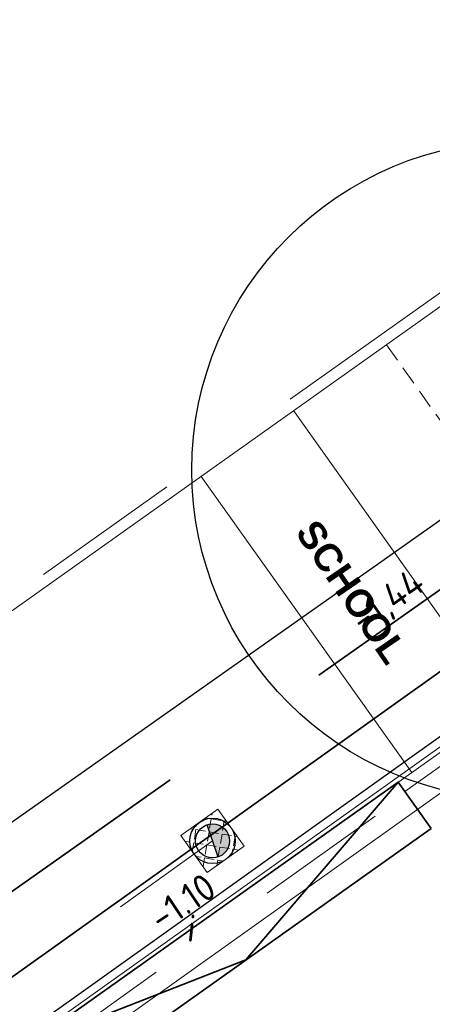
# Model space of a CAD drawing. Header units: metres. Extents: x 92403 to 95147, y 464428 to 465602.
# Tile 526 of 568: x 93341 to 93346, y 465283 to 465296. Entities that reach past the tile are written whole.
import ezdxf
from ezdxf.enums import TextEntityAlignment as Align

# ---------------------------------------------------------------- set-up
doc = ezdxf.new("R2010")
doc.units = ezdxf.units.M
for name, pattern in [('DASHED2', [0.375, 0.25, -0.125]), ('RI-DRAINAGE', [19.2, 6, -1.8, 1.8, -1.8, 2.4, -1.8, 1.8, -1.8]), ('RI-GWA', [18.45, 6, -1.8, 1.75, -1.8, 1.75, -1.8, 1.75, -1.8]), ('RI-HWA', [7.4, 5, -2.4]), ('VH-TROTTOIRBAND', [15, 5, -2, 2, -2, 2, -2]), ('XX-HIDDEN', [4, 2, -2])]:
    doc.linetypes.add(name, pattern=pattern)
doc.layers.get('0').update_dxf_attribs({"linetype": 'CONTINUOUS'})
for name, color, linetype, lineweight in [('B-OI-RI-DRAINAGE_BOB-S', 90, 'CONTINUOUS', 25), ('B-RO-VH-MATERIAALGRENS-G', 7, 'XX-HIDDEN', 18), ('B-WE-VH-VERHARDING_FUNDERING-G', 252, 'CONTINUOUS', 18), ('N-RO-VH-DREMPEL_BESTRAAT-G', 7, 'DASHED2', 9), ('N-RO-VW-MARKERING-G', 7, 'CONTINUOUS', 9), ('N-WE-GK-KISTDAM-G', 40, 'CONTINUOUS', 30), ('N-WE-VH-KANTOPSLUITING_INRITBAND-G', 210, 'CONTINUOUS', 35), ('N-WE-VH-KANTOPSLUITING_TROTTOIRBAND-G', 7, 'VH-TROTTOIRBAND', 35), ('N-WE-VH-KANTOPSLUITING_TROTTOIRBAND_130 150-T18', 10, 'CONTINUOUS', 18), ('N-WE-VH-KANTOPSLUITING_VOORKANTBAND-G', 50, 'CONTINUOUS', 35), ('V-WE-RI-VOLSCHUIMEN-G', 130, 'CONTINUOUS-V', 35)]:
    doc.layers.add(name, color=color, linetype=linetype, lineweight=lineweight)
for name, color, linetype, lineweight, true_color in [('B-OI-RI-GWA_TRANSPORTLEIDING-G', 7, 'RI-GWA', 18, 0xff8400), ('N-OI-RI-DRAINAGE_DRAIN_PVC-G', 7, 'RI-DRAINAGE', 18, 0x00ff04), ('N-OI-RI-HWA_STROOMRICHTING-S', 7, 'CONTINUOUS', 25, 0x007bff), ('N-OI-RI-HWA_TRANSPORTLEIDING-G', 7, 'RI-HWA', 35, 0x007bff), ('N-WE-RI-DRAINAGE_PUT-S', 7, 'CONTINUOUS', 5, 0x00ff04), ('N-WE-RI-DRAINAGE_PUTRAND-S', 7, 'CONTINUOUS', 5, 0x00ff04)]:
    doc.layers.add(name, color=color, linetype=linetype, lineweight=lineweight, true_color=true_color)
doc.styles.add('NLCS-ISO', font='NLCS-ISO.ttf')
doc.styles.add('NLCS-ISO-M200-T18', font='NLCS-ISO.ttf', dxfattribs={"height": 0.36})
doc.linetypes.add('CONTINUOUS-V', pattern='A,3.5,[24,NLCS.SHX,S=0.5,R=0,X=0,Y=0],3.5', length=7)

# ---------------------------------------------------------------- blocks, each defined once
blk = doc.blocks.new('Putdeksel 600x600')
at = {"ltscale": 0.1}
h = blk.add_hatch(dxfattribs=at)
h.set_pattern_fill('ANGLE', color=8, scale=0.025, angle=45)
h.set_pattern_definition([(45, (-93679.67512, -463937.87647), (-0.123478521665, 0.123478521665), [0.127, -0.047625]), (135, (-93679.67512, -463937.87647), (-0.123478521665, -0.123478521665), [0.127, -0.047625])])
h.paths.add_polyline_path([(-0.3, -0.3), (0.3, -0.3), (0.3, 0.3), (-0.3, 0.3)])
at = {"color": 250, "ltscale": 0.1}
blk.add_lwpolyline([(-0.3, -0.3), (0.3, -0.3), (0.3, 0.3), (-0.3, 0.3)], close=True, dxfattribs=at)
blk = doc.blocks.new('*U279')
at = {"ltscale": 0.1, "style": 'NLCS-ISO'}
for tag, p in [('MAT', (-0.5, 0.5)), ('BOBL', (-145.856, 0))]:
    blk.add_attdef(tag, text='', height=1.8, dxfattribs=at).set_placement(p, align=Align.BOTTOM_RIGHT)
for tag, p in [('DIA', (0.5, 0.5)), ('BOBR', (145.152, 0))]:
    blk.add_attdef(tag, text='', height=1.8, dxfattribs=at).set_placement(p, align=Align.BOTTOM_LEFT)
blk.add_attdef('JVA', text='', height=1.8, dxfattribs=at).set_placement((0, -1), align=Align.TOP_CENTER)
at = {"ltscale": 0.1, "style": 'NLCS-ISO', "flags": 1}
blk.add_attdef('PUTNR-L', text='', height=1.8, dxfattribs=at).set_placement((-0.822, -5.885), align=Align.BOTTOM_RIGHT)
blk.add_attdef('PUTNR-L', text='', height=1.8, dxfattribs=at).set_placement((1.948, -5.77), align=Align.BOTTOM_LEFT)
blk = doc.blocks.new('SRI-DRAIN_PUT_DOORSPUIT-SO')
at = {"lineweight": -3}
blk.add_hatch(color=256, dxfattribs=at).paths.add_polyline_path([(1.5, 0, 0.267949), (0.75, 1.299), (-0.75, -1.299, 0.57735)])
blk.add_line((-0.75, -1.299), (0.75, 1.299), dxfattribs=at)
for radius in [2, 1.5]:
    blk.add_circle((0, 0), radius, dxfattribs=at)
blk = doc.blocks.new('SRI-BOB-SO')
at = {"color": 0, "ltscale": 0.1, "style": 'NLCS-ISO'}
blk.add_attdef('B.O.B.', text='', height=1.8, dxfattribs=at).set_placement((0.053, -0.02), align=Align.BOTTOM_CENTER)

msp = doc.modelspace()

# ---------------------------------------------------------------- linework, layer by layer
at = {"layer": 'B-OI-RI-GWA_TRANSPORTLEIDING-G', "flags": 128}
msp.add_lwpolyline([(93397.106, 465321.399), (93354.082, 465291.114), (93307.593, 465257.966), (93262.886304, 465225.82035), (93220.572, 465195.362)], dxfattribs=at)
at = {"layer": 'B-RO-VH-MATERIAALGRENS-G', "color": 242, "linetype": 'Continuous', "lineweight": 30, "true_color": 0xcd2027}
msp.add_circle((93347.435358, 465289.571438), 4.35153, dxfattribs=at)
at = {"layer": 'B-WE-VH-VERHARDING_FUNDERING-G', "lineweight": 13, "flags": 128}
for points in [[(93396.962099, 465321.603432), (93353.937478, 465291.317995), (93307.447456, 465258.169266), (93262.740357, 465226.023327), (93220.425949, 465195.564902)], [(93397.249901, 465321.194568), (93354.226522, 465290.910005), (93307.738544, 465257.762734), (93263.032251, 465225.617374), (93220.718051, 465195.159098)]]:
    msp.add_lwpolyline(points, dxfattribs=at)
at = {"layer": 'N-OI-RI-DRAINAGE_DRAIN_PVC-G', "flags": 128}
msp.add_lwpolyline([(93301.659848, 465254.801365), (93343.356974, 465284.671928)], dxfattribs=at)
at = {"layer": 'N-OI-RI-HWA_TRANSPORTLEIDING-G', "flags": 128}
msp.add_lwpolyline([(93296.39504, 465252.724133), (93346.971151, 465288.424159)], dxfattribs=at)
at = {"layer": 'N-RO-VH-DREMPEL_BESTRAAT-G', "flags": 128}
msp.add_lwpolyline([(93345.652495, 465291.226898), (93348.433542, 465287.314638)], dxfattribs=at)
at = {"layer": 'N-RO-VW-MARKERING-G', "ltscale": 5, "flags": 128}
for points in [[(93347.208595, 465286.443848), (93344.427534, 465290.356129)], [(93345.986014, 465285.574771), (93343.204953, 465289.487052)]]:
    msp.add_lwpolyline(points, dxfattribs=at)
at = {"layer": 'N-WE-GK-KISTDAM-G', "flags": 128}
msp.add_lwpolyline([(93210.763383, 465172.872229), (93201.886615, 465183.30491), (93210.736267, 465190.814572), (93205.169395, 465197.317295), (93206.822913, 465198.616944), (93212.552339, 465191.915977), (93221.912831, 465199.326014), (93258.944729, 465226.336996), (93295.953077, 465253.330078), (93346.53177, 465289.031978), (93392.473191, 465322.242162), (93394.012746, 465320.086867), (93347.88791, 465287.143259), (93297.51444, 465251.166815), (93259.538016, 465223.634792), (93259.189039, 465224.121938), (93222.820307, 465198.132024), (93213.476267, 465190.734266), (93213.64833, 465190.531501), (93204.848671, 465183.064261), (93212.362775, 465174.233091)], dxfattribs=at)
at = {"layer": 'N-WE-VH-KANTOPSLUITING_INRITBAND-G', "flags": 128}
msp.add_lwpolyline([(93346.243043, 465284.837297), (93345.808504, 465285.448588), (93340.918179, 465281.97228), (93341.352717, 465281.360989)], close=True, dxfattribs=at)
msp.add_lwpolyline([(93345.808504, 465285.448588), (93343.79788, 465283.099143), (93340.918179, 465281.97228)], dxfattribs=at)
at = {"layer": 'N-WE-VH-KANTOPSLUITING_TROTTOIRBAND-G', "lineweight": 15}
for points in [[(93397.684277, 465327.261226), (93370.097659, 465307.70861, -0.414213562), (93369.67958, 465307.78079, 0.414213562), (93368.982782, 465307.90109), (93351.228378, 465295.374574), (93348.45903, 465293.405972), (93326.49643, 465277.793767), (93325.473877, 465277.070174), (93307.086234, 465264.058448), (93300.251947, 465259.186284), (93295.944924, 465256.115807)], [(93345.895412, 465285.326329), (93351.419806, 465289.253368, -0.415249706), (93351.838751, 465289.181801), (93352.55785, 465288.16259, 0.415249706), (93353.186267, 465288.05524), (93355.337692, 465289.584588), (93373.116778, 465302.128519, 0.414213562), (93373.225048, 465302.755637), (93372.504424, 465303.77701, -0.414213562), (93372.576604, 465304.195089), (93373.557122, 465304.886887, -0.414213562), (93373.975201, 465304.814707), (93374.695824, 465303.793335, 0.414373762), (93375.323144, 465303.685207), (93395.218279, 465317.811105, 0.414053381), (93395.326348, 465318.438081), (93394.605724, 465319.459454, -0.414213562), (93394.677904, 465319.877533), (93400.163503, 465323.747865)]]:
    msp.add_lwpolyline(points, format="xyb", dxfattribs=at)
at = {"layer": 'N-WE-VH-KANTOPSLUITING_VOORKANTBAND-G', "linetype": 'Continuous', "lineweight": 15}
for points in [[(93296.031997, 465255.993667), (93300.33902, 465259.064144), (93307.173094, 465263.936156), (93325.560522, 465276.94773), (93326.583207, 465277.671416), (93348.545938, 465293.283714), (93351.31507, 465295.252162), (93369.069257, 465307.778525, -0.414213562), (93369.557016, 465307.694315), (93369.557016, 465307.694315, 0.414213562), (93370.184134, 465307.586046), (93370.17822, 465307.581873), (93371.154149, 465308.270434), (93392.274932, 465323.26108), (93397.771033, 465327.138822), (93397.684277, 465327.261226)], [(93373.030303, 465302.251083), (93355.251, 465289.707), (93353.09936, 465288.177498, -0.415249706), (93352.680415, 465288.249064), (93351.961316, 465289.268276, 0.415249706), (93351.332899, 465289.375626), (93329.365977, 465273.76035), (93326.637409, 465271.829522, 0.414213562), (93326.530014, 465271.202253), (93327.252061, 465270.181886, -0.414213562), (93327.180464, 465269.763707), (93311.116656, 465258.396406), (93307.272444, 465255.655868, -0.414213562), (93306.854017, 465255.726001), (93306.128404, 465256.743834, 0.414213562), (93305.500763, 465256.849033), (93298.824268, 465252.089359, 0.414213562), (93298.719069, 465251.461719), (93299.444682, 465250.443885, -0.414213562), (93299.37455, 465250.025458), (93291.720442, 465244.568844, -0.414213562)]]:
    msp.add_lwpolyline(points, format="xyb", dxfattribs=at)
at = {"layer": 'V-WE-RI-VOLSCHUIMEN-G', "flags": 128}
msp.add_lwpolyline([(93221.883432, 465198.338884), (93256.927536, 465223.384146), (93294.149789, 465249.623901), (93331.600968, 465276.372526), (93368.475814, 465302.705747), (93393.374941, 465320.491518)], dxfattribs=at)

# ---------------------------------------------------------------- block references
at = {"layer": 'B-OI-RI-DRAINAGE_BOB-S'}
ref = msp.add_blockref('SRI-BOB-SO', (93343.754861, 465281.277822, -1.625), dxfattribs=dict(at, xscale=0.2, yscale=0.2, zscale=0.2, rotation=33.77764331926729))
ref.add_attrib('B.O.B.', '-1.10', dxfattribs={"layer": '0', "ltscale": 0.1, "height": 0.36, "rotation": 33.7776433, "style": 'NLCS-ISO'}).set_placement((93343.118157, 465283.625408, -1.565), align=Align.BOTTOM_CENTER)
at = {"layer": 'N-OI-RI-HWA_STROOMRICHTING-S'}
ref = msp.add_blockref('*U279', (93321.683096, 465270.574146), dxfattribs=dict(at, xscale=0.2, yscale=0.2, zscale=0.2, rotation=35.21701894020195))
ref.add_attrib('BOBR', '-1,44', dxfattribs={"layer": '0', "ltscale": 0.1, "height": 0.36, "rotation": 35.2170189, "style": 'NLCS-ISO'}).set_placement((93345.400096, 465287.315203), align=Align.BOTTOM_LEFT)
at = {"layer": 'N-WE-RI-DRAINAGE_PUT-S', "xscale": 0.15, "yscale": 0.15, "zscale": 0.15, "rotation": 49.00999999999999}
msp.add_blockref('SRI-DRAIN_PUT_DOORSPUIT-SO', (93343.356974, 465284.671928), dxfattribs=at)
at = {"layer": 'N-WE-RI-DRAINAGE_PUTRAND-S', "rotation": 215.4804513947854}
msp.add_blockref('Putdeksel 600x600', (93343.356974, 465284.671928), dxfattribs=at)

# ---------------------------------------------------------------- texts
at = {"layer": 'N-RO-VW-MARKERING-G', "insert": (93344.736814, 465288.949909), "char_height": 0.36, "attachment_point": 1, "rotation": 304.445838, "style": 'NLCS-ISO-M200-T18'}
msp.add_mtext_dynamic_manual_height_columns('{\\fArial|b1|i0|c0|p34;SCHOOL}', width=1.70507293, gutter_width=1.8, heights=[0], dxfattribs=at)
at = {"layer": 'N-WE-VH-KANTOPSLUITING_TROTTOIRBAND_130 150-T18', "insert": (93343.045992, 465283.704491), "char_height": 0.36, "width": 4.66934953, "attachment_point": 1, "rotation": 353.9606943, "style": 'NLCS-ISO-M200-T18'}
msp.add_mtext('i', dxfattribs=at)

doc.saveas('drawing.dxf')
